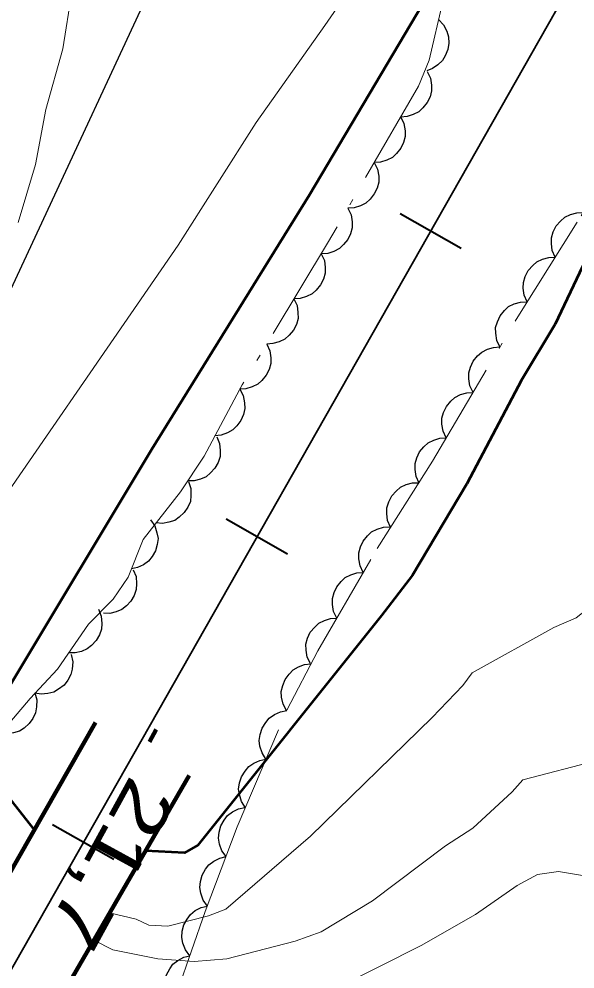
# Model space of a CAD drawing. Extents: x 386081 to 389416, y 5130568 to 5134082.
# Drawn here: x 388302.6 to 388334.2, y 5132813.1 to 5132867.2 of the extents above; entities that cross this region are included whole.
import ezdxf

# ---------------------------------------------------------------- set-up
doc = ezdxf.new("R2010")
doc.units = 0
doc.header["$LTSCALE"] = 1.2
doc.linetypes.add('DOT_DASHED', pattern=[7.7, 5, -1.2, 0.3, -1.2])
for name, color, linetype, lineweight in [('1', 7, 'Continuous', 53), ('2', 7, 'Continuous', 13), ('23', 7, 'Continuous', 40), ('26', 7, 'Continuous', 35), ('3', 7, 'Continuous', 140), ('36', 7, 'Continuous', 13), ('44', 7, 'Continuous', 25)]:
    doc.layers.add(name, color=color, linetype=linetype, lineweight=lineweight)

msp = doc.modelspace()

# ---------------------------------------------------------------- linework, layer by layer
at = {"layer": '1'}
for points in [[(388303.45, 5132821.05), (388301.48, 5132823.55), (388301.32, 5132824.05), (388301.12, 5132825.75), (388301.33, 5132827.57), (388301.9, 5132829.01), (388310.11, 5132842.73), (388319.09, 5132857.21), (388327.21, 5132870.94), (388330.04, 5132876.34), (388332.65, 5132880.58), (388340.4, 5132893.78), (388346.06, 5132904.12)], [(388340.58, 5132865.58), (388340.18, 5132863.84), (388339.5, 5132862.73), (388335.51, 5132855.48), (388334.61, 5132853.12), (388333.05, 5132849.84), (388331.14, 5132846.66), (388328.03, 5132840.76), (388324.94, 5132835.55), (388323.19, 5132833.26), (388312.74, 5132820.18), (388311.98, 5132819.74), (388309.76, 5132819.86)]]:
    msp.add_lwpolyline(points, dxfattribs=at)
at = {"layer": '2'}
for points in [[(388301.29, 5132817.25), (388297.43, 5132822.72), (388297.09, 5132823.47), (388296.5, 5132825.53), (388296.26, 5132827.45), (388296.41, 5132829.63), (388296.84, 5132831.32), (388297.92, 5132834.07), (388299.11, 5132836.19), (388311.62, 5132854.33), (388316.05, 5132861.32), (388319.96, 5132866.84), (388337.29, 5132891.93), (388339.61, 5132895.87), (388342.5, 5132901.44), (388344.48, 5132905.99)], [(388302.51, 5132855.62), (388303.51, 5132858.93), (388304.09, 5132862.05), (388305.06, 5132865.51), (388305.56, 5132868.76), (388306.29, 5132870.33), (388307.11, 5132870.4), (388309.37, 5132870.22), (388311.63, 5132870.49), (388321.36, 5132883.01), (388322.36, 5132883.71), (388324.8, 5132885.83), (388326.32, 5132890.48), (388326.52, 5132892.08), (388327.05, 5132893.63), (388328.61, 5132897.49)], [(388346.85, 5132861.88), (388346.73, 5132861.32), (388345.67, 5132858.04), (388344.71, 5132856.22), (388343.63, 5132853.43), (388343.53, 5132851.98), (388342.76, 5132847.96), (388338.29, 5132842.74), (388337.68, 5132841.29), (388336.48, 5132837.54), (388334.88, 5132833.62), (388334.25, 5132833.12), (388332.99, 5132832.57), (388328.33, 5132830), (388327.81, 5132829.28), (388326.06, 5132827.46), (388319.14, 5132820.7), (388314.32, 5132816.54), (388313.34, 5132816.16), (388311.02, 5132815.58), (388309.94, 5132815.63), (388309.23, 5132815.98), (388307.72, 5132816.33)], [(388335.44, 5132825), (388331.21, 5132823.9), (388330.62, 5132823.22), (388328.38, 5132821.16), (388326.83, 5132820.15), (388322.66, 5132817.01), (388319.74, 5132815.26), (388318.27, 5132814.72), (388314.38, 5132813.72), (388312.53, 5132813.57), (388310.46, 5132813.72), (388307.9, 5132814.22), (388306.82, 5132814.78)], [(388339.94, 5132812.13), (388339.84, 5132813.34), (388339.24, 5132816.28), (388338.58, 5132817.3), (388337.84, 5132817.67), (388335.98, 5132818.23), (388333.24, 5132818.68), (388332.06, 5132818.51), (388330.9, 5132817.88), (388328.53, 5132816.23), (388325.44, 5132814.48), (388318.32, 5132810.88)]]:
    msp.add_lwpolyline(points, dxfattribs=at)
at = {"layer": '23'}
for p, q in [((388324.24, 5132856.13), (388327.71, 5132854.16)), ((388314.35, 5132838.75), (388317.83, 5132836.76)), ((388304.47, 5132821.36), (388307.95, 5132819.38))]:
    msp.add_line(p, q, dxfattribs=at)
at = {"layer": '23', "lineweight": 35}
msp.add_lwpolyline([(388350.66, 5132898.63), (388202.91, 5132638.38), (388174.85, 5132589.18), (388148.16, 5132542.09), (388122.46, 5132497.01), (388036.96, 5132346.4), (388027.91, 5132330.61), (387994.29, 5132271.3), (387943.96, 5132182.8), (387915.65, 5132132.74), (387888.36, 5132084.71), (387863.09, 5132039.98), (387797.42, 5131924.62), (387647.54, 5131660.34), (387567.35, 5131519.3), (387534.84, 5131461.86), (387476.24, 5131358.73)], dxfattribs=at)
at = {"layer": '26', "lineweight": 140}
for points in [[(388306.92, 5132827.16), (388225.15, 5132683.46), (388178.19, 5132600.61)], [(388183.28, 5132597.63), (388210.51, 5132645.34), (388275.49, 5132759.63), (388302.66, 5132807.59), (388312.25, 5132824.15)]]:
    msp.add_lwpolyline(points, dxfattribs=at)
at = {"layer": '3'}
msp.add_line((388310.36, 5132826.77), (388309.98, 5132826.07), dxfattribs=at)
at = {"layer": '36', "lineweight": 25}
msp.add_lwpolyline([(387737.65, 5132640.07), (387761.57, 5132662.08), (387796.75, 5132640.73), (387837.73, 5132629.42), (387876.02, 5132653.88), (387905.18, 5132676.93), (387941.93, 5132647.03), (388004.64, 5132617.46), (388067.52, 5132587.58), (388129.01, 5132557.53), (388159.69, 5132610.01), (388184.51, 5132651.37), (388290.36, 5132826.58), (388312.34, 5132873.88), (388333.97, 5132918.51)], dxfattribs=at)
at = {"layer": '44', "linetype": 'DOT_DASHED', "lineweight": 13}
for points in [[(388311.27, 5132811.01), (388313.16, 5132816.41), (388314.98, 5132821.23), (388317.8, 5132827.87), (388319.56, 5132831.25), (388322.93, 5132837.07), (388326.08, 5132842.05), (388331.12, 5132850.57), (388334.54, 5132856.01), (388336.4, 5132859.18), (388338.43, 5132862.28), (388343.36, 5132869.13)], [(388326.67, 5132868.2), (388325.89, 5132864.87), (388325.29, 5132863.38), (388320.11, 5132854.45), (388315.25, 5132846.38), (388313.09, 5132842.33), (388311.75, 5132840.3), (388309.62, 5132837.59), (388308.78, 5132835.44), (388307.92, 5132834.18), (388306.51, 5132832.76), (388304.76, 5132830.21), (388303.19, 5132828.54), (388301.51, 5132826.54)]]:
    msp.add_lwpolyline(points, dxfattribs=at)
at = {"layer": '44'}
for points in [[(388326.43, 5132867.18), (388326.71, 5132866.87), (388326.89, 5132866.51), (388327, 5132866.19), (388327.01, 5132865.84), (388326.95, 5132865.48), (388326.8, 5132865.12), (388326.65, 5132864.84), (388326.39, 5132864.6), (388326.08, 5132864.39), (388325.75, 5132864.26)], [(388325.78, 5132864.23), (388325.96, 5132863.85), (388326.03, 5132863.45), (388326.03, 5132863.12), (388325.94, 5132862.78), (388325.78, 5132862.45), (388325.54, 5132862.15), (388325.3, 5132861.92), (388324.99, 5132861.77), (388324.64, 5132861.66), (388324.28, 5132861.63)], [(388324.28, 5132861.63), (388324.46, 5132861.26), (388324.52, 5132860.85), (388324.53, 5132860.52), (388324.44, 5132860.18), (388324.28, 5132859.85), (388324.03, 5132859.56), (388323.8, 5132859.33), (388323.48, 5132859.17), (388323.13, 5132859.06), (388322.77, 5132859.04)], [(388322.77, 5132859.04), (388322.95, 5132858.66), (388323.02, 5132858.26), (388323.02, 5132857.93), (388322.93, 5132857.59), (388322.77, 5132857.26), (388322.53, 5132856.96), (388322.29, 5132856.73), (388321.98, 5132856.58), (388321.62, 5132856.47), (388321.27, 5132856.44)], [(388321.27, 5132856.44), (388321.45, 5132856.07), (388321.51, 5132855.66), (388321.52, 5132855.33), (388321.42, 5132854.99), (388321.27, 5132854.66), (388321.02, 5132854.37), (388320.79, 5132854.14), (388320.47, 5132853.98), (388320.12, 5132853.87), (388319.76, 5132853.85)], [(388333.06, 5132853.65), (388332.89, 5132854.03), (388332.84, 5132854.43), (388332.84, 5132854.76), (388332.95, 5132855.1), (388333.12, 5132855.43), (388333.37, 5132855.71), (388333.61, 5132855.93), (388333.93, 5132856.08), (388334.29, 5132856.18), (388334.65, 5132856.19)], [(388319.75, 5132853.85), (388319.93, 5132853.47), (388319.98, 5132853.07), (388319.98, 5132852.74), (388319.89, 5132852.4), (388319.72, 5132852.07), (388319.47, 5132851.78), (388319.24, 5132851.56), (388318.92, 5132851.41), (388318.56, 5132851.3), (388318.2, 5132851.28)], [(388331.46, 5132851.11), (388331.29, 5132851.49), (388331.24, 5132851.89), (388331.25, 5132852.22), (388331.35, 5132852.56), (388331.52, 5132852.89), (388331.78, 5132853.18), (388332.02, 5132853.39), (388332.34, 5132853.54), (388332.7, 5132853.64), (388333.06, 5132853.65)], [(388318.2, 5132851.28), (388318.38, 5132850.9), (388318.43, 5132850.5), (388318.44, 5132850.17), (388318.34, 5132849.83), (388318.18, 5132849.5), (388317.93, 5132849.21), (388317.69, 5132848.99), (388317.37, 5132848.84), (388317.01, 5132848.73), (388316.65, 5132848.71)], [(388329.92, 5132848.54), (388329.74, 5132848.91), (388329.68, 5132849.32), (388329.67, 5132849.65), (388329.77, 5132849.98), (388329.93, 5132850.32), (388330.18, 5132850.61), (388330.41, 5132850.84), (388330.73, 5132850.99), (388331.08, 5132851.1), (388331.44, 5132851.12)], [(388316.65, 5132848.71), (388316.83, 5132848.33), (388316.89, 5132847.93), (388316.89, 5132847.6), (388316.79, 5132847.26), (388316.63, 5132846.93), (388316.38, 5132846.64), (388316.14, 5132846.42), (388315.82, 5132846.27), (388315.47, 5132846.16), (388315.11, 5132846.14)], [(388328.39, 5132845.95), (388328.21, 5132846.33), (388328.15, 5132846.73), (388328.15, 5132847.06), (388328.24, 5132847.4), (388328.4, 5132847.74), (388328.65, 5132848.03), (388328.89, 5132848.25), (388329.2, 5132848.41), (388329.56, 5132848.51), (388329.92, 5132848.54)], [(388315.12, 5132846.14), (388315.31, 5132845.77), (388315.39, 5132845.37), (388315.41, 5132845.04), (388315.33, 5132844.7), (388315.19, 5132844.36), (388314.95, 5132844.05), (388314.73, 5132843.82), (388314.42, 5132843.65), (388314.07, 5132843.53), (388313.71, 5132843.49)], [(388326.86, 5132843.37), (388326.68, 5132843.75), (388326.62, 5132844.15), (388326.62, 5132844.48), (388326.71, 5132844.82), (388326.87, 5132845.15), (388327.12, 5132845.45), (388327.36, 5132845.67), (388327.67, 5132845.83), (388328.03, 5132845.93), (388328.39, 5132845.95)], [(388313.81, 5132843.43), (388313.97, 5132843.04), (388314.01, 5132842.64), (388314, 5132842.31), (388313.89, 5132841.97), (388313.71, 5132841.65), (388313.45, 5132841.37), (388313.2, 5132841.15), (388312.88, 5132841.01), (388312.52, 5132840.93), (388312.16, 5132840.92)], [(388325.33, 5132840.79), (388325.16, 5132841.17), (388325.1, 5132841.57), (388325.09, 5132841.9), (388325.19, 5132842.24), (388325.35, 5132842.57), (388325.59, 5132842.86), (388325.83, 5132843.09), (388326.15, 5132843.24), (388326.5, 5132843.35), (388326.86, 5132843.37)], [(388312.21, 5132840.89), (388312.34, 5132840.49), (388312.34, 5132840.08), (388312.31, 5132839.75), (388312.17, 5132839.43), (388311.96, 5132839.12), (388311.68, 5132838.86), (388311.42, 5132838.67), (388311.08, 5132838.56), (388310.72, 5132838.5), (388310.36, 5132838.53)], [(388323.69, 5132838.28), (388323.53, 5132838.66), (388323.48, 5132839.06), (388323.48, 5132839.39), (388323.59, 5132839.73), (388323.76, 5132840.06), (388324.02, 5132840.34), (388324.26, 5132840.56), (388324.58, 5132840.71), (388324.94, 5132840.8), (388325.3, 5132840.81)], [(388310.05, 5132838.7), (388310.29, 5132838.36), (388310.41, 5132837.97), (388310.47, 5132837.64), (388310.43, 5132837.29), (388310.33, 5132836.94), (388310.13, 5132836.61), (388309.93, 5132836.35), (388309.65, 5132836.15), (388309.31, 5132835.99), (388308.96, 5132835.91)], [(388322.14, 5132835.71), (388321.96, 5132836.09), (388321.9, 5132836.49), (388321.89, 5132836.82), (388321.98, 5132837.16), (388322.14, 5132837.49), (388322.38, 5132837.79), (388322.62, 5132838.01), (388322.93, 5132838.17), (388323.29, 5132838.28), (388323.65, 5132838.31)], [(388309.06, 5132835.85), (388309.22, 5132835.47), (388309.25, 5132835.06), (388309.23, 5132834.73), (388309.12, 5132834.4), (388308.93, 5132834.08), (388308.67, 5132833.8), (388308.42, 5132833.59), (388308.09, 5132833.46), (388307.73, 5132833.37), (388307.37, 5132833.38)], [(388320.64, 5132833.11), (388320.46, 5132833.49), (388320.39, 5132833.89), (388320.39, 5132834.22), (388320.48, 5132834.56), (388320.64, 5132834.89), (388320.88, 5132835.19), (388321.11, 5132835.42), (388321.43, 5132835.57), (388321.78, 5132835.68), (388322.14, 5132835.71)], [(388307.09, 5132833.61), (388307.24, 5132833.22), (388307.28, 5132832.81), (388307.26, 5132832.48), (388307.14, 5132832.15), (388306.96, 5132831.83), (388306.69, 5132831.55), (388306.44, 5132831.35), (388306.12, 5132831.21), (388305.75, 5132831.13), (388305.39, 5132831.13)], [(388319.14, 5132830.52), (388318.95, 5132830.89), (388318.89, 5132831.29), (388318.88, 5132831.62), (388318.98, 5132831.96), (388319.13, 5132832.3), (388319.38, 5132832.59), (388319.61, 5132832.82), (388319.93, 5132832.98), (388320.28, 5132833.09), (388320.64, 5132833.11)], [(388305.53, 5132831.03), (388305.62, 5132830.62), (388305.59, 5132830.21), (388305.52, 5132829.89), (388305.35, 5132829.58), (388305.13, 5132829.29), (388304.82, 5132829.06), (388304.54, 5132828.89), (388304.2, 5132828.81), (388303.83, 5132828.78), (388303.47, 5132828.84)], [(388317.78, 5132827.84), (388317.58, 5132828.21), (388317.5, 5132828.6), (388317.48, 5132828.93), (388317.56, 5132829.28), (388317.7, 5132829.62), (388317.93, 5132829.92), (388318.15, 5132830.16), (388318.46, 5132830.33), (388318.81, 5132830.46), (388319.17, 5132830.5)], [(388303.46, 5132828.86), (388303.57, 5132828.45), (388303.56, 5132828.05), (388303.51, 5132827.72), (388303.36, 5132827.4), (388303.15, 5132827.1), (388302.86, 5132826.85), (388302.59, 5132826.67), (388302.25, 5132826.57), (388301.88, 5132826.52), (388301.53, 5132826.56)], [(388316.61, 5132825.08), (388316.39, 5132825.43), (388316.27, 5132825.82), (388316.23, 5132826.14), (388316.28, 5132826.49), (388316.39, 5132826.84), (388316.6, 5132827.17), (388316.8, 5132827.42), (388317.09, 5132827.62), (388317.43, 5132827.77), (388317.79, 5132827.84)], [(388315.44, 5132822.31), (388315.21, 5132822.66), (388315.1, 5132823.06), (388315.05, 5132823.38), (388315.1, 5132823.73), (388315.22, 5132824.08), (388315.42, 5132824.4), (388315.63, 5132824.66), (388315.92, 5132824.85), (388316.26, 5132825.01), (388316.61, 5132825.08)], [(388314.34, 5132819.53), (388314.1, 5132819.87), (388313.97, 5132820.25), (388313.91, 5132820.58), (388313.94, 5132820.93), (388314.04, 5132821.28), (388314.24, 5132821.61), (388314.43, 5132821.88), (388314.71, 5132822.08), (388315.05, 5132822.25), (388315.4, 5132822.33)], [(388313.28, 5132816.72), (388313.04, 5132817.06), (388312.91, 5132817.45), (388312.85, 5132817.77), (388312.88, 5132818.12), (388312.98, 5132818.48), (388313.18, 5132818.81), (388313.37, 5132819.07), (388313.65, 5132819.28), (388313.99, 5132819.44), (388314.34, 5132819.53)], [(388312.28, 5132813.89), (388312.03, 5132814.23), (388311.89, 5132814.61), (388311.82, 5132814.93), (388311.85, 5132815.28), (388311.94, 5132815.64), (388312.13, 5132815.98), (388312.31, 5132816.24), (388312.59, 5132816.46), (388312.92, 5132816.63), (388313.27, 5132816.72)], [(388311.29, 5132811.06), (388311.04, 5132811.39), (388310.9, 5132811.78), (388310.83, 5132812.1), (388310.86, 5132812.45), (388310.95, 5132812.81), (388311.14, 5132813.14), (388311.32, 5132813.41), (388311.6, 5132813.62), (388311.93, 5132813.8), (388312.28, 5132813.89)]]:
    msp.add_lwpolyline(points, dxfattribs=at)

# ---------------------------------------------------------------- texts
at = {"layer": '3', "width": 1.3}
msp.add_text('21,7   ', height=3, rotation=241.314, dxfattribs=at).set_placement((388308.94, 5132824.26))

doc.saveas('drawing.dxf')
